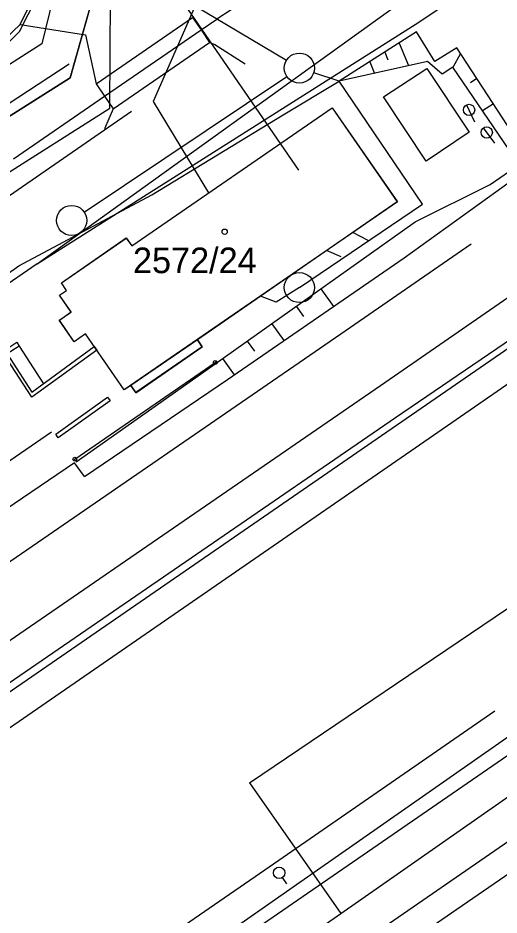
# Model space of a CAD drawing. Extents: x -469926 to -462499, y -1098642 to -1092733.
# Drawn here: x -465131.7 to -465099.7, y -1095253.1 to -1095193.6 of the extents above; entities that cross this region are included whole.
import ezdxf

# ---------------------------------------------------------------- set-up
doc = ezdxf.new("R2010")
doc.units = 0
for name, color, linetype in [('Vrstva 1', 7, 'Continuous'), ('Vrstva 10', 7, 'Continuous'), ('Vrstva 12', 7, 'Continuous'), ('Vrstva 13', 7, 'Continuous'), ('Vrstva 14', 7, 'Continuous'), ('Vrstva 16', 7, 'Continuous'), ('Vrstva 25', 7, 'Continuous'), ('Vrstva 26', 7, 'Continuous'), ('Vrstva 4', 7, 'Continuous'), ('Vrstva 40', 7, 'Continuous'), ('Vrstva 42', 7, 'Continuous'), ('Vrstva 46', 7, 'Continuous'), ('Vrstva 48', 7, 'Continuous'), ('Vrstva 50', 7, 'Continuous'), ('Vrstva 51', 7, 'Continuous'), ('Vrstva 52', 7, 'Continuous'), ('Vrstva 54', 7, 'Continuous'), ('Vrstva 55', 7, 'Continuous'), ('Vrstva 6', 7, 'Continuous'), ('Vrstva 62', 7, 'Continuous')]:
    doc.layers.add(name, color=color, linetype=linetype)

msp = doc.modelspace()

# ---------------------------------------------------------------- linework, layer by layer
at = {"layer": 'Vrstva 1'}
for p, q in [((-464930.08, -1095123.21), (-465604.79, -1095594.4)), ((-465123.06, -1095179.26), (-465128.21, -1095197.54)), ((-465123.06, -1095179.26), (-465128.21, -1095197.54)), ((-465125.925, -1095198.763), (-465119.52, -1095194.361)), ((-465128.21, -1095197.54), (-465175.7, -1095227.59)), ((-465128.21, -1095197.54), (-465175.7, -1095227.59)), ((-465131.969, -1095202.923), (-465125.925, -1095198.763)), ((-465124.12, -1095208.69), (-465110.82, -1095199.52)), ((-465124.12, -1095208.69), (-465110.82, -1095199.52)), ((-465110.82, -1095199.52), (-465106.49, -1095205.77)), ((-465110.82, -1095199.52), (-465106.49, -1095205.77)), ((-465106.49, -1095205.77), (-465119.76, -1095214.92)), ((-465106.49, -1095205.77), (-465119.76, -1095214.92)), ((-465128.79, -1095211.14), (-465124.48, -1095208.17)), ((-465128.79, -1095211.14), (-465124.48, -1095208.17)), ((-465124.48, -1095208.17), (-465124.12, -1095208.69)), ((-465124.48, -1095208.17), (-465124.12, -1095208.69)), ((-465128.44, -1095211.64), (-465128.79, -1095211.14)), ((-465128.44, -1095211.64), (-465128.79, -1095211.14)), ((-465128.91, -1095211.97), (-465128.44, -1095211.64)), ((-465128.91, -1095211.97), (-465128.44, -1095211.64)), ((-465128.14, -1095213.08), (-465128.91, -1095211.97)), ((-465128.14, -1095213.08), (-465128.91, -1095211.97)), ((-465128.93, -1095213.62), (-465128.14, -1095213.08)), ((-465128.93, -1095213.62), (-465128.14, -1095213.08)), ((-465127.94, -1095215.05), (-465128.93, -1095213.62)), ((-465127.94, -1095215.05), (-465128.93, -1095213.62)), ((-465127.19, -1095214.53), (-465127.94, -1095215.05)), ((-465127.19, -1095214.53), (-465127.94, -1095215.05)), ((-465124.62, -1095218.25), (-465127.19, -1095214.53)), ((-465124.62, -1095218.25), (-465127.19, -1095214.53)), ((-465119.44, -1095215.39), (-465123.85, -1095218.43)), ((-465119.44, -1095215.39), (-465123.85, -1095218.43)), ((-465119.76, -1095214.92), (-465119.44, -1095215.39)), ((-465119.76, -1095214.92), (-465119.44, -1095215.39)), ((-465124.19, -1095217.95), (-465124.62, -1095218.25)), ((-465124.19, -1095217.95), (-465124.62, -1095218.25)), ((-465123.85, -1095218.43), (-465124.19, -1095217.95)), ((-465123.85, -1095218.43), (-465124.19, -1095217.95))]:
    msp.add_line(p, q, dxfattribs=at)
for points in [[(-465307.427, -1095385.964), (-465286.653, -1095371.691), (-465253.061, -1095348.538), (-465229.515, -1095332.296), (-465199.219, -1095311.425), (-465169.328, -1095290.809), (-465149.595, -1095277.226), (-465118.723, -1095255.954), (-465093.88, -1095238.855), (-465075.512, -1095226.189), (-465053, -1095210.63), (-465034.296, -1095197.745), (-465018.944, -1095187.17), (-464994.696, -1095173.967), (-464979.231, -1095165.524)], [(-465080.518, -1095173.15), (-465082.55, -1095173.91), (-465090.49, -1095177.33), (-465099.27, -1095181.67), (-465105.65, -1095185.29), (-465110.16, -1095188.09), (-465116.56, -1095192.41), (-465118.471, -1095193.653)], [(-465321.807, -1095365.597), (-465289.74, -1095343.48), (-465268.067, -1095328.54), (-465244.901, -1095312.571), (-465213.766, -1095291.101), (-465183.148, -1095270), (-465163.576, -1095256.507), (-465131.54, -1095234.423), (-465107.615, -1095217.945), (-465091.269, -1095206.679), (-465076.023, -1095196.196)], [(-465304.724, -1095389.878), (-465284.322, -1095375.841), (-465250.596, -1095352.617), (-465226.901, -1095336.306), (-465196.199, -1095315.112), (-465166.63, -1095294.73), (-465146.93, -1095281.136), (-465116, -1095259.821), (-465091.103, -1095242.664), (-465072.584, -1095229.917), (-465050.137, -1095214.477), (-465034.454, -1095203.651)], [(-465324.587, -1095361.875), (-465292.251, -1095339.633), (-465272.525, -1095326.062), (-465247.255, -1095308.7), (-465216.367, -1095287.489), (-465185.234, -1095266.097), (-465165.512, -1095252.534), (-465133.861, -1095230.755), (-465110.245, -1095214.518), (-465101.594, -1095208.557)], [(-465318.034, -1095368.839), (-465287.448, -1095347.742), (-465263.688, -1095331.355), (-465243.005, -1095317.088), (-465208.966, -1095293.616), (-465180.591, -1095274.034), (-465161.213, -1095260.659), (-465129.159, -1095238.549), (-465105.298, -1095222.089), (-465094.118, -1095214.376)]]:
    msp.add_lwpolyline(points, dxfattribs=at)
at = {"layer": 'Vrstva 10'}
for p, q in [((-465128.21, -1095197.54), (-465123.06, -1095179.26)), ((-465175.65, -1095227.56), (-465128.21, -1095197.54))]:
    msp.add_line(p, q, dxfattribs=at)
at = {"layer": 'Vrstva 12'}
msp.add_line((-465136.667, -1095202.071), (-465128.263, -1095196.613), dxfattribs=at)
msp.add_line((-465136.667, -1095202.071), (-465128.263, -1095196.613), dxfattribs=at)
at = {"layer": 'Vrstva 13'}
for p, q in [((-465131.516, -1095193.999), (-465126.721, -1095184.217)), ((-465131.516, -1095193.999), (-465126.721, -1095184.217)), ((-465120.086, -1095193.537), (-465119.52, -1095194.361)), ((-465120.086, -1095193.537), (-465119.52, -1095194.361)), ((-465142.104, -1095203.93), (-465131.516, -1095193.999)), ((-465142.104, -1095203.93), (-465131.516, -1095193.999)), ((-465131.516, -1095193.999), (-465127.189, -1095194.694)), ((-465131.516, -1095193.999), (-465127.189, -1095194.694)), ((-465119.52, -1095194.361), (-465118.954, -1095195.185)), ((-465119.52, -1095194.361), (-465118.954, -1095195.185)), ((-465127.189, -1095194.694), (-465126.491, -1095197.939)), ((-465127.189, -1095194.694), (-465126.491, -1095197.939)), ((-465118.954, -1095195.185), (-465118.612, -1095195.327)), ((-465118.954, -1095195.185), (-465118.612, -1095195.327)), ((-465118.612, -1095195.327), (-465116.594, -1095196.612)), ((-465118.612, -1095195.327), (-465116.594, -1095196.612)), ((-465126.491, -1095197.939), (-465125.925, -1095198.763)), ((-465126.491, -1095197.939), (-465125.925, -1095198.763)), ((-465125.925, -1095198.763), (-465125.359, -1095199.587)), ((-465125.925, -1095198.763), (-465125.359, -1095199.587)), ((-465125.359, -1095199.587), (-465125.927, -1095200.917)), ((-465125.359, -1095199.587), (-465125.927, -1095200.917))]:
    msp.add_line(p, q, dxfattribs=at)
at = {"layer": 'Vrstva 14'}
for p, q in [((-465126.491, -1095197.939), (-465120.086, -1095193.537)), ((-465126.491, -1095197.939), (-465120.086, -1095193.537)), ((-465125.359, -1095199.587), (-465118.954, -1095195.185)), ((-465125.359, -1095199.587), (-465118.954, -1095195.185))]:
    msp.add_line(p, q, dxfattribs=at)
at = {"layer": 'Vrstva 16'}
for p, q in [((-465101.888, -1095199.331), (-465101.355, -1095200.463)), ((-465101.888, -1095199.331), (-465101.355, -1095200.463)), ((-465100.779, -1095200.862), (-465100.033, -1095201.865)), ((-465100.779, -1095200.862), (-465100.033, -1095201.865)), ((-465114.125, -1095250.612), (-465113.853, -1095251.031)), ((-465114.125, -1095250.612), (-465113.853, -1095251.031))]:
    msp.add_line(p, q, dxfattribs=at)
for centre, radius in [((-465101.728, -1095199.671), 0.375), ((-465101.728, -1095199.671), 0.375), ((-465100.555, -1095201.163), 0.375), ((-465100.555, -1095201.163), 0.375), ((-465114.331, -1095250.295), 0.378), ((-465114.331, -1095250.295), 0.378)]:
    msp.add_circle(centre, radius, dxfattribs=at)
at = {"layer": 'Vrstva 25'}
msp.add_circle((-465117.95, -1095207.75), 0.175, dxfattribs=at)
msp.add_circle((-465117.95, -1095207.75), 0.175, dxfattribs=at)
at = {"layer": 'Vrstva 26'}
msp.add_lwpolyline([(-465136.001, -1095264.342), (-465115.284, -1095250.095), (-465100.025, -1095239.54)], dxfattribs=at)
msp.add_lwpolyline([(-465136.001, -1095264.342), (-465115.284, -1095250.095), (-465100.025, -1095239.54)], dxfattribs=at)
at = {"layer": 'Vrstva 4'}
for p, q in [((-465131.58, -1095194.47), (-465123.54, -1095178.56)), ((-465131.58, -1095194.47), (-465123.54, -1095178.56)), ((-465135.11, -1095197.94), (-465131.58, -1095194.47)), ((-465135.11, -1095197.94), (-465131.58, -1095194.47)), ((-465119.76, -1095214.92), (-465124.19, -1095217.95)), ((-465119.76, -1095214.92), (-465124.19, -1095217.95))]:
    msp.add_line(p, q, dxfattribs=at)
at = {"layer": 'Vrstva 40'}
for p, q in [((-465113.85, -1095196.381), (-465128.254, -1095187.815)), ((-465113.85, -1095196.381), (-465128.254, -1095187.815)), ((-465127.278, -1095206.446), (-465113.821, -1095197.448)), ((-465127.278, -1095206.446), (-465113.821, -1095197.448)), ((-465110.359, -1095197.77), (-465112.041, -1095197.209)), ((-465110.359, -1095197.77), (-465112.041, -1095197.209)), ((-465104.821, -1095205.93), (-465110.359, -1095197.77)), ((-465104.821, -1095205.93), (-465110.359, -1095197.77)), ((-465112.99, -1095211.455), (-465104.821, -1095205.93)), ((-465112.99, -1095211.455), (-465104.821, -1095205.93)), ((-465108.421, -1095208.337), (-465109.434, -1095207.795)), ((-465108.421, -1095208.337), (-465109.434, -1095207.795)), ((-465110.221, -1095209.42), (-465111.19, -1095209.004)), ((-465110.221, -1095209.42), (-465111.19, -1095209.004)), ((-465112.99, -1095211.455), (-465114.54, -1095212.429)), ((-465112.99, -1095211.455), (-465114.54, -1095212.429)), ((-465114.54, -1095212.429), (-465115.579, -1095212.024)), ((-465114.54, -1095212.429), (-465115.579, -1095212.024)), ((-465118.668, -1095216.503), (-465118.474, -1095216.345)), ((-465118.668, -1095216.503), (-465118.474, -1095216.345)), ((-465127.996, -1095222.921), (-465127.802, -1095222.763)), ((-465127.996, -1095222.921), (-465127.802, -1095222.763))]:
    msp.add_line(p, q, dxfattribs=at)
msp.add_lwpolyline([(-465127.899, -1095222.842), (-465118.571, -1095216.424)], dxfattribs=at)
msp.add_lwpolyline([(-465127.899, -1095222.842), (-465118.571, -1095216.424)], dxfattribs=at)
for centre, radius in [((-465112.99, -1095196.892), 1), ((-465112.99, -1095196.892), 1), ((-465128.109, -1095207.002), 1), ((-465128.109, -1095207.002), 1), ((-465112.99, -1095211.455), 1), ((-465112.99, -1095211.455), 1), ((-465118.571, -1095216.424), 0.125), ((-465118.571, -1095216.424), 0.125), ((-465127.899, -1095222.842), 0.125), ((-465127.899, -1095222.842), 0.125)]:
    msp.add_circle(centre, radius, dxfattribs=at)
at = {"layer": 'Vrstva 42'}
for p, q in [((-465115.664, -1095183.053), (-465122.706, -1095199.106)), ((-465115.664, -1095183.053), (-465122.706, -1095199.106)), ((-465122.706, -1095199.106), (-465119.022, -1095205.177)), ((-465122.706, -1095199.106), (-465119.022, -1095205.177))]:
    msp.add_line(p, q, dxfattribs=at)
at = {"layer": 'Vrstva 46'}
msp.add_line((-465270.676, -1095333.613), (-465057.727, -1095186.963), dxfattribs=at)
msp.add_line((-465270.676, -1095333.613), (-465057.727, -1095186.963), dxfattribs=at)
at = {"layer": 'Vrstva 48'}
for p, q in [((-465106.363, -1095195.233), (-465105.736, -1095196.722)), ((-465107.328, -1095195.834), (-465107.113, -1095196.344)), ((-465108.32, -1095196.487), (-465108.001, -1095197.245)), ((-465101.2, -1095197.591), (-465101.631, -1095197.873)), ((-465100.106, -1095199.265), (-465100.825, -1095199.735)), ((-465111.565, -1095211.537), (-465110.732, -1095212.71)), ((-465113.196, -1095212.695), (-465112.716, -1095213.37)), ((-465114.827, -1095213.853), (-465114.027, -1095214.979)), ((-465116.457, -1095215.011), (-465115.977, -1095215.687)), ((-465116.457, -1095215.011), (-465115.977, -1095215.687)), ((-465118.088, -1095216.169), (-465117.322, -1095217.247))]:
    msp.add_line(p, q, dxfattribs=at)
at = {"layer": 'Vrstva 50'}
for p, q in [((-465116.304, -1095244.316), (-465060.042, -1095206.314)), ((-465116.304, -1095244.316), (-465060.042, -1095206.314)), ((-465110.244, -1095252.993), (-465054.589, -1095214.122)), ((-465110.244, -1095252.993), (-465054.589, -1095214.122)), ((-465116.304, -1095244.316), (-465110.244, -1095252.993)), ((-465116.304, -1095244.316), (-465110.244, -1095252.993)), ((-465264.842, -1095360.144), (-465110.244, -1095252.993)), ((-465264.842, -1095360.144), (-465110.244, -1095252.993))]:
    msp.add_line(p, q, dxfattribs=at)
at = {"layer": 'Vrstva 51'}
for p, q in [((-465105.06, -1095193.835), (-465086.468, -1095181.341)), ((-465105.06, -1095193.835), (-465086.468, -1095181.341)), ((-465130.387, -1095209.877), (-465093.905, -1095183.63)), ((-465130.387, -1095209.877), (-465093.905, -1095183.63)), ((-465106.613, -1095220.068), (-465060.129, -1095188.433)), ((-465106.613, -1095220.068), (-465060.129, -1095188.433)), ((-465130.387, -1095209.877), (-465105.06, -1095193.835)), ((-465130.387, -1095209.877), (-465105.06, -1095193.835)), ((-465130.387, -1095209.877), (-465196.399, -1095255.312)), ((-465130.387, -1095209.877), (-465196.399, -1095255.312)), ((-465152.036, -1095251.278), (-465106.613, -1095220.068)), ((-465152.036, -1095251.278), (-465106.613, -1095220.068))]:
    msp.add_line(p, q, dxfattribs=at)
at = {"layer": 'Vrstva 52'}
for p, q in [((-465125.579, -1095199.553), (-465125.406, -1095174.621)), ((-465125.579, -1095199.553), (-465125.406, -1095174.621)), ((-465209.525, -1095252.88), (-465125.579, -1095199.553)), ((-465209.525, -1095252.88), (-465125.579, -1095199.553))]:
    msp.add_line(p, q, dxfattribs=at)
at = {"layer": 'Vrstva 54'}
for points in [[(-464916.822, -1095124.415), (-464935.664, -1095137.374), (-465026.271, -1095189.192), (-465020.814, -1095196.55), (-465298.402, -1095387.381), (-465300.51, -1095384.312), (-465702.282, -1095658.071)], [(-465100.402, -1095156.431), (-465122.069, -1095190.532), (-465113.044, -1095203.67)], [(-465100.402, -1095156.431), (-465122.069, -1095190.532), (-465113.044, -1095203.67)]]:
    msp.add_lwpolyline(points, dxfattribs=at)
at = {"layer": 'Vrstva 55'}
for p, q in [((-465106.363, -1095195.233), (-465105.736, -1095196.722)), ((-465106.363, -1095195.233), (-465105.736, -1095196.722)), ((-465107.328, -1095195.834), (-465107.113, -1095196.344)), ((-465107.328, -1095195.834), (-465107.113, -1095196.344)), ((-465102.294, -1095195.916), (-465102.813, -1095196.852)), ((-465102.294, -1095195.916), (-465102.813, -1095196.852)), ((-465108.32, -1095196.487), (-465108.001, -1095197.245)), ((-465108.32, -1095196.487), (-465108.001, -1095197.245)), ((-465101.2, -1095197.591), (-465101.631, -1095197.873)), ((-465101.2, -1095197.591), (-465101.631, -1095197.873)), ((-465100.106, -1095199.265), (-465100.825, -1095199.735)), ((-465100.106, -1095199.265), (-465100.825, -1095199.735))]:
    msp.add_line(p, q, dxfattribs=at)
for points in [[(-465127.249, -1095223.987), (-465117.773, -1095217.557), (-465106.036, -1095209.478), (-465099.947, -1095205.095), (-465097.46, -1095203.313), (-465102.529, -1095195.557), (-465104.003, -1095196.46), (-465105.215, -1095194.495), (-465110.36, -1095197.77)], [(-465127.249, -1095223.987), (-465117.773, -1095217.557), (-465106.036, -1095209.478), (-465099.947, -1095205.095), (-465097.46, -1095203.313), (-465102.529, -1095195.557), (-465104.003, -1095196.46), (-465105.215, -1095194.495), (-465110.36, -1095197.77)], [(-465127.799, -1095223.031), (-465118.727, -1095216.623), (-465105.314, -1095207.097), (-465100.316, -1095204.626), (-465098.405, -1095203.28), (-465102.805, -1095196.836), (-465103.519, -1095197.293), (-465104.482, -1095196.458), (-465110.36, -1095197.77)], [(-465127.799, -1095223.031), (-465118.727, -1095216.623), (-465105.314, -1095207.097), (-465100.316, -1095204.626), (-465098.405, -1095203.28), (-465102.805, -1095196.836), (-465103.519, -1095197.293), (-465104.482, -1095196.458), (-465110.36, -1095197.77)], [(-465107.415, -1095198.804), (-465104.533, -1095196.912), (-465101.711, -1095201.144), (-465104.575, -1095203.076), (-465107.415, -1095198.804)], [(-465107.415, -1095198.804), (-465104.533, -1095196.912), (-465101.711, -1095201.144), (-465104.575, -1095203.076), (-465107.415, -1095198.804)], [(-465135.527, -1095212.78), (-465131.617, -1095210.006), (-465122.792, -1095205.311), (-465114.056, -1095200), (-465110.36, -1095197.77)], [(-465135.527, -1095212.78), (-465131.617, -1095210.006), (-465122.792, -1095205.311), (-465114.056, -1095200), (-465110.36, -1095197.77)], [(-465227.91, -1095271.39), (-465177.392, -1095236.541), (-465124.133, -1095199.742)], [(-465227.91, -1095271.39), (-465177.392, -1095236.541), (-465124.133, -1095199.742)]]:
    msp.add_lwpolyline(points, dxfattribs=at)
at = {"layer": 'Vrstva 6'}
for p, q in [((-465116.034, -1095138.359), (-465130.099, -1095195.282)), ((-465116.034, -1095138.359), (-465130.099, -1095195.282)), ((-465119.52, -1095194.361), (-465118.471, -1095193.653)), ((-465119.52, -1095194.361), (-465118.471, -1095193.653)), ((-465125.925, -1095198.763), (-465119.52, -1095194.361)), ((-465130.099, -1095195.282), (-465181.833, -1095228.275)), ((-465130.099, -1095195.282), (-465181.833, -1095228.275)), ((-465131.969, -1095202.923), (-465125.925, -1095198.763)), ((-465131.593, -1095215.34), (-465129.986, -1095217.834)), ((-465131.593, -1095215.34), (-465129.986, -1095217.834))]:
    msp.add_line(p, q, dxfattribs=at)
for points in [[(-465128.79, -1095211.14), (-465124.484, -1095208.165), (-465124.12, -1095208.692), (-465110.818, -1095199.52), (-465106.487, -1095205.768), (-465124.623, -1095218.246), (-465127.188, -1095214.533), (-465127.937, -1095215.05), (-465128.926, -1095213.618), (-465128.144, -1095213.077), (-465128.912, -1095211.966), (-465128.443, -1095211.642), (-465128.79, -1095211.14)], [(-465128.79, -1095211.14), (-465124.484, -1095208.165), (-465124.12, -1095208.692), (-465110.818, -1095199.52), (-465106.487, -1095205.768), (-465124.623, -1095218.246), (-465127.188, -1095214.533), (-465127.937, -1095215.05), (-465128.926, -1095213.618), (-465128.144, -1095213.077), (-465128.912, -1095211.966), (-465128.443, -1095211.642), (-465128.79, -1095211.14)], [(-465133.392, -1095212.55), (-465133.216, -1095212.793), (-465133.998, -1095213.361), (-465132.553, -1095215.602), (-465131.756, -1095215.088), (-465131.593, -1095215.34), (-465132.391, -1095215.854), (-465130.748, -1095218.403), (-465126.606, -1095215.374), (-465126.436, -1095215.621), (-465130.751, -1095218.739), (-465134.344, -1095213.242), (-465133.392, -1095212.55)], [(-465133.392, -1095212.55), (-465133.216, -1095212.793), (-465133.998, -1095213.361), (-465132.553, -1095215.602), (-465131.756, -1095215.088), (-465131.593, -1095215.34), (-465132.391, -1095215.854), (-465130.748, -1095218.403), (-465126.606, -1095215.374), (-465126.436, -1095215.621), (-465130.751, -1095218.739), (-465134.344, -1095213.242), (-465133.392, -1095212.55)], [(-465124.186, -1095217.945), (-465123.851, -1095218.431), (-465119.439, -1095215.39), (-465119.763, -1095214.92)], [(-465124.186, -1095217.945), (-465123.851, -1095218.431), (-465119.439, -1095215.39), (-465119.763, -1095214.92)], [(-465129.168, -1095221.193), (-465125.725, -1095218.727), (-465125.55, -1095218.971), (-465128.993, -1095221.437), (-465129.168, -1095221.193)], [(-465129.168, -1095221.193), (-465125.725, -1095218.727), (-465125.55, -1095218.971), (-465128.993, -1095221.437), (-465129.168, -1095221.193)]]:
    msp.add_lwpolyline(points, dxfattribs=at)
at = {"layer": 'Vrstva 62'}
for p, q in [((-465106.363, -1095195.233), (-465105.736, -1095196.722)), ((-465107.328, -1095195.834), (-465107.113, -1095196.344)), ((-465102.294, -1095195.916), (-465102.813, -1095196.852)), ((-465102.294, -1095195.916), (-465102.813, -1095196.852)), ((-465108.32, -1095196.487), (-465108.001, -1095197.245)), ((-465101.2, -1095197.591), (-465101.631, -1095197.873)), ((-465100.106, -1095199.265), (-465100.825, -1095199.735)), ((-465111.565, -1095211.537), (-465110.732, -1095212.71)), ((-465113.196, -1095212.695), (-465112.716, -1095213.37)), ((-465114.827, -1095213.853), (-465114.027, -1095214.979)), ((-465118.088, -1095216.169), (-465117.322, -1095217.247))]:
    msp.add_line(p, q, dxfattribs=at)
for points in [[(-465127.249, -1095223.987), (-465117.773, -1095217.557), (-465106.036, -1095209.478), (-465099.947, -1095205.095), (-465097.46, -1095203.313), (-465102.529, -1095195.557), (-465104.003, -1095196.46), (-465105.215, -1095194.495), (-465110.36, -1095197.77)], [(-465127.249, -1095223.987), (-465117.773, -1095217.557), (-465106.036, -1095209.478), (-465099.947, -1095205.095), (-465097.46, -1095203.313), (-465102.529, -1095195.557), (-465104.003, -1095196.46), (-465105.215, -1095194.495), (-465110.36, -1095197.77)], [(-465127.799, -1095223.031), (-465118.727, -1095216.623), (-465105.314, -1095207.097), (-465100.316, -1095204.626), (-465098.405, -1095203.28), (-465102.805, -1095196.836), (-465103.519, -1095197.293), (-465104.482, -1095196.458), (-465110.36, -1095197.77)], [(-465127.799, -1095223.031), (-465118.727, -1095216.623), (-465105.314, -1095207.097), (-465100.316, -1095204.626), (-465098.405, -1095203.28), (-465102.805, -1095196.836), (-465103.519, -1095197.293), (-465104.482, -1095196.458), (-465110.36, -1095197.77)], [(-465107.415, -1095198.804), (-465104.533, -1095196.912), (-465101.711, -1095201.144), (-465104.575, -1095203.076), (-465107.415, -1095198.804)], [(-465107.415, -1095198.804), (-465104.533, -1095196.912), (-465101.711, -1095201.144), (-465104.575, -1095203.076), (-465107.415, -1095198.804)], [(-465255.78, -1095307.83), (-465221.94, -1095284.59), (-465168.28, -1095247.72), (-465144.09, -1095231.09), (-465129.44, -1095221.03)], [(-465255.78, -1095307.83), (-465221.94, -1095284.59), (-465168.28, -1095247.72), (-465144.09, -1095231.09), (-465129.44, -1095221.03)], [(-465127.249, -1095223.987), (-465127.924, -1095223.091), (-465145.13, -1095234.76), (-465167.21, -1095249.91), (-465220.68, -1095286.72), (-465252.937, -1095308.561)], [(-465127.249, -1095223.987), (-465127.924, -1095223.091), (-465145.13, -1095234.76), (-465167.21, -1095249.91), (-465220.68, -1095286.72), (-465252.937, -1095308.561)], [(-465127.249, -1095223.987), (-465127.924, -1095223.091), (-465145.13, -1095234.76), (-465167.21, -1095249.91), (-465220.68, -1095286.72), (-465252.937, -1095308.561)], [(-465127.249, -1095223.987), (-465127.924, -1095223.091), (-465145.13, -1095234.76), (-465167.21, -1095249.91), (-465220.68, -1095286.72), (-465252.937, -1095308.561)]]:
    msp.add_lwpolyline(points, dxfattribs=at)

# ---------------------------------------------------------------- texts
at = {"layer": 'Vrstva 50'}
msp.add_text('2572/24', height=1.7, dxfattribs=at).set_placement((-465124.038, -1095210.5))

doc.saveas('drawing.dxf')
